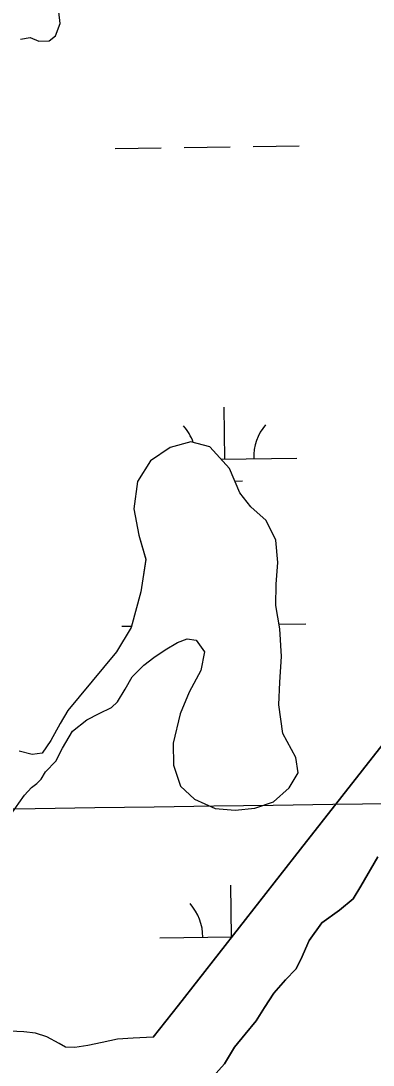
# Model space of a CAD drawing. Extents: x 3767014 to 3805179, y 361544 to 387384.
# Drawn here: x 3774888 to 3775133, y 378959 to 379686 of the extents above; entities that cross this region are included whole.
import ezdxf

# ---------------------------------------------------------------- set-up
doc = ezdxf.new("R2010")
doc.units = 0
for name, color, linetype in [('V-GRID-MAJR', 7, 'Continuous'), ('V-TOPO-SHOR', 7, 'Continuous'), ('V-WETL-SWMP', 7, 'Continuous')]:
    doc.layers.add(name, color=color, linetype=linetype)

msp = doc.modelspace()

# ---------------------------------------------------------------- linework, layer by layer
at = {"layer": 'V-GRID-MAJR'}
msp.add_spline([(3771088.411, 379085.847), (3773738.277, 379121.596), (3779038.002, 379193.674), (3784337.716, 379266.522), (3789637.419, 379340.141), (3794937.112, 379414.531), (3800236.794, 379489.691), (3802886.631, 379527.561)], degree=3, dxfattribs=at)
at = {"layer": 'V-TOPO-SHOR'}
for points in [[(3774887.303, 379672.886), (3774894.104, 379673.865), (3774899.939, 379671.346), (3774907.326, 379671.551), (3774911.596, 379675.055), (3774914.891, 379683.804), (3774913.318, 379697.798)], [(3775063.277, 379141.852), (3775074.346, 379151.584), (3775080.554, 379162.088), (3775078.985, 379172.779), (3775069.829, 379189.484), (3775067.084, 379209.307), (3775067.647, 379225.247), (3775068.792, 379242.937), (3775067.797, 379262.375), (3775064.862, 379278.505), (3775065.233, 379293.474), (3775066.382, 379308.44), (3775065.001, 379323.991), (3775058.182, 379337.782), (3775047.479, 379347.101), (3775039.887, 379357.005), (3775032.674, 379373.909), (3775019.048, 379389.054), (3775005.827, 379392.535), (3774991.445, 379388.632), (3774977.851, 379379.285), (3774968.731, 379364.887), (3774966.034, 379345.837), (3774969.554, 379327.374), (3774974.435, 379310.662), (3774970.963, 379288.11), (3774964.385, 379263.221), (3774954.102, 379246.298), (3774944.98, 379235.401), (3774920.136, 379205.436), (3774914.897, 379196.294), (3774908.497, 379184.622), (3774902.288, 379175.675), (3774895.292, 379174.694), (3774886.346, 379177.209)], [(3774979.526, 378977.971), (3774997.129, 379000.352), (3775082.18, 379108.975), (3775214.225, 379277.172)], [(3774904.637, 379162.654), (3774911.819, 379170.049), (3774916.474, 379179.189), (3774923.458, 379191.055), (3774933.362, 379198.844), (3774942.103, 379203.325), (3774950.651, 379207.611), (3774954.729, 379211.504), (3774960.16, 379220.258), (3774965.01, 379228.816), (3774973.163, 379236.99), (3774980.155, 379242.247), (3774987.925, 379247.699), (3774996.471, 379252.763), (3775003.271, 379255.299), (3775009.492, 379254.334), (3775015.333, 379246.372), (3775012.823, 379233.344), (3775004.678, 379218.173), (3774998.28, 379203.198), (3774993.444, 379182.781), (3774993.854, 379167.425), (3774998.536, 379152.659), (3775008.266, 379143.73), (3775022.657, 379137.138), (3775036.655, 379135.989), (3775050.26, 379137.365), (3775063.277, 379141.852)], [(3774825.492, 379048.346), (3774826.448, 379060.788), (3774834.991, 379069.351), (3774849.55, 379086.085), (3774871.089, 379115.658), (3774881.175, 379133.943), (3774886.027, 379140.945), (3774890.102, 379146.392), (3774894.956, 379151.842), (3774898.644, 379154.566), (3774901.751, 379157.681), (3774904.637, 379162.654)], [(3775135.864, 379103.595), (3775124.219, 379083.16), (3775118.784, 379074.209), (3775109.265, 379066.418), (3775097.024, 379057.651), (3775088.093, 379045.387), (3775082.272, 379032.155), (3775078.975, 379025.343), (3775071.789, 379017.946), (3775063.631, 379008.601), (3775057.031, 378998.672), (3775051.208, 378989.331), (3775043.635, 378980.181), (3775036.254, 378971.032), (3775029.268, 378959.355), (3775019.556, 378948.451)], [(3774979.526, 378977.971), (3774965.727, 378977.373), (3774954.842, 378976.58), (3774944.153, 378974.235), (3774934.243, 378972.085), (3774925.109, 378970.715), (3774918.692, 378971.096), (3774914.22, 378973.617), (3774905.661, 378978.27), (3774897.688, 378980.789), (3774889.717, 378981.752), (3774879.803, 378982.128), (3774873.776, 378983.48), (3774869.692, 378985.42), (3774863.658, 378990.66), (3774858.79, 378998.431), (3774853.339, 379006.004), (3774843.989, 379021.544), (3774838.536, 379030.48), (3774832.498, 379039.219), (3774825.492, 379048.346)]]:
    msp.add_lwpolyline(points, dxfattribs=at)
at = {"layer": 'V-WETL-SWMP'}
for p, q in [((3774953.135, 379596.701), (3774985.132, 379597.145)), ((3775001.13, 379597.368), (3775033.127, 379597.812)), ((3775049.126, 379598.034), (3775081.123, 379598.479)), ((3775029.553, 379380.498), (3775029.053, 379416.495)), ((3775026.779, 379380.46), (3775079.549, 379381.193)), ((3775036.406, 379365.161), (3775041.767, 379365.236)), ((3774957.756, 379264.058), (3774964.631, 379264.153)), ((3775067.214, 379265.578), (3775085.744, 379265.836)), ((3775034.174, 379047.856), (3775033.674, 379083.852)), ((3774984.179, 379047.161), (3775034.325, 379047.858))]:
    msp.add_line(p, q, dxfattribs=at)
for points in [[(3774887.302, 379672.886), (3774894.104, 379673.866), (3774899.938, 379671.346), (3774907.325, 379671.55), (3774911.597, 379675.054), (3774914.891, 379683.805), (3774913.319, 379697.798)], [(3774998.28, 379203.198), (3774993.445, 379182.782), (3774993.853, 379167.426), (3774998.536, 379152.659), (3775008.266, 379143.729), (3775022.658, 379137.138), (3775036.655, 379135.988), (3775050.26, 379137.365), (3775063.278, 379141.852), (3775074.346, 379151.584), (3775080.554, 379162.089), (3775078.986, 379172.778), (3775069.829, 379189.484), (3775067.084, 379209.307), (3775067.648, 379225.247), (3775068.793, 379242.937), (3775067.797, 379262.375), (3775064.862, 379278.505), (3775065.233, 379293.473), (3775066.381, 379308.441), (3775065.001, 379323.99), (3775058.181, 379337.783), (3775047.479, 379347.101), (3775039.886, 379357.005), (3775032.673, 379373.908), (3775019.048, 379389.053), (3775005.826, 379392.536), (3774991.446, 379388.631), (3774977.851, 379379.284), (3774968.732, 379364.888), (3774966.034, 379345.836), (3774969.555, 379327.374), (3774974.435, 379310.663), (3774970.964, 379288.11), (3774964.385, 379263.221), (3774954.103, 379246.297), (3774944.98, 379235.401), (3774920.136, 379205.436), (3774914.898, 379196.294), (3774908.498, 379184.623), (3774902.288, 379175.674), (3774895.292, 379174.693), (3774886.347, 379177.209)], [(3775214.225, 379277.171), (3775082.18, 379108.976), (3774997.128, 379000.351), (3774979.526, 378977.972), (3774965.726, 378977.372), (3774954.841, 378976.581), (3774944.153, 378974.236), (3774934.242, 378972.086), (3774925.108, 378970.714), (3774918.693, 378971.095), (3774914.219, 378973.616), (3774905.661, 378978.271), (3774897.688, 378980.789), (3774889.717, 378981.751), (3774879.803, 378982.128)], [(3774886.026, 379140.945), (3774890.102, 379146.393), (3774894.955, 379151.842), (3774898.644, 379154.567), (3774901.751, 379157.681), (3774904.637, 379162.653), (3774911.82, 379170.048), (3774916.474, 379179.19), (3774923.458, 379191.056), (3774933.362, 379198.843), (3774942.103, 379203.324), (3774950.651, 379207.611), (3774954.728, 379211.504), (3774960.16, 379220.257), (3774965.01, 379228.816), (3774973.164, 379236.99), (3774980.155, 379242.247), (3774987.924, 379247.699), (3774996.471, 379252.763), (3775003.271, 379255.299), (3775009.492, 379254.334), (3775015.333, 379246.372), (3775012.822, 379233.345), (3775004.677, 379218.173), (3774998.28, 379203.198)], [(3775019.556, 378948.451), (3775029.267, 378959.354), (3775036.254, 378971.032), (3775043.634, 378980.181), (3775051.208, 378989.331), (3775057.031, 378998.673), (3775063.631, 379008.6), (3775071.788, 379017.945), (3775078.975, 379025.344), (3775082.273, 379032.155), (3775088.092, 379045.387), (3775097.023, 379057.651), (3775109.265, 379066.417), (3775118.785, 379074.208), (3775124.22, 379083.161), (3775135.864, 379103.596)]]:
    msp.add_lwpolyline(points, dxfattribs=at)
for centre, start, end in [((3774974.309, 379380.206), 19.718621, 41.567696), ((3775084.784, 379381.74), 140.024034, 181.567693), ((3774978.93, 379047.563), 0.024037, 41.567696)]:
    msp.add_arc(centre, 35.246, start, end, dxfattribs=at)

doc.saveas('drawing.dxf')
